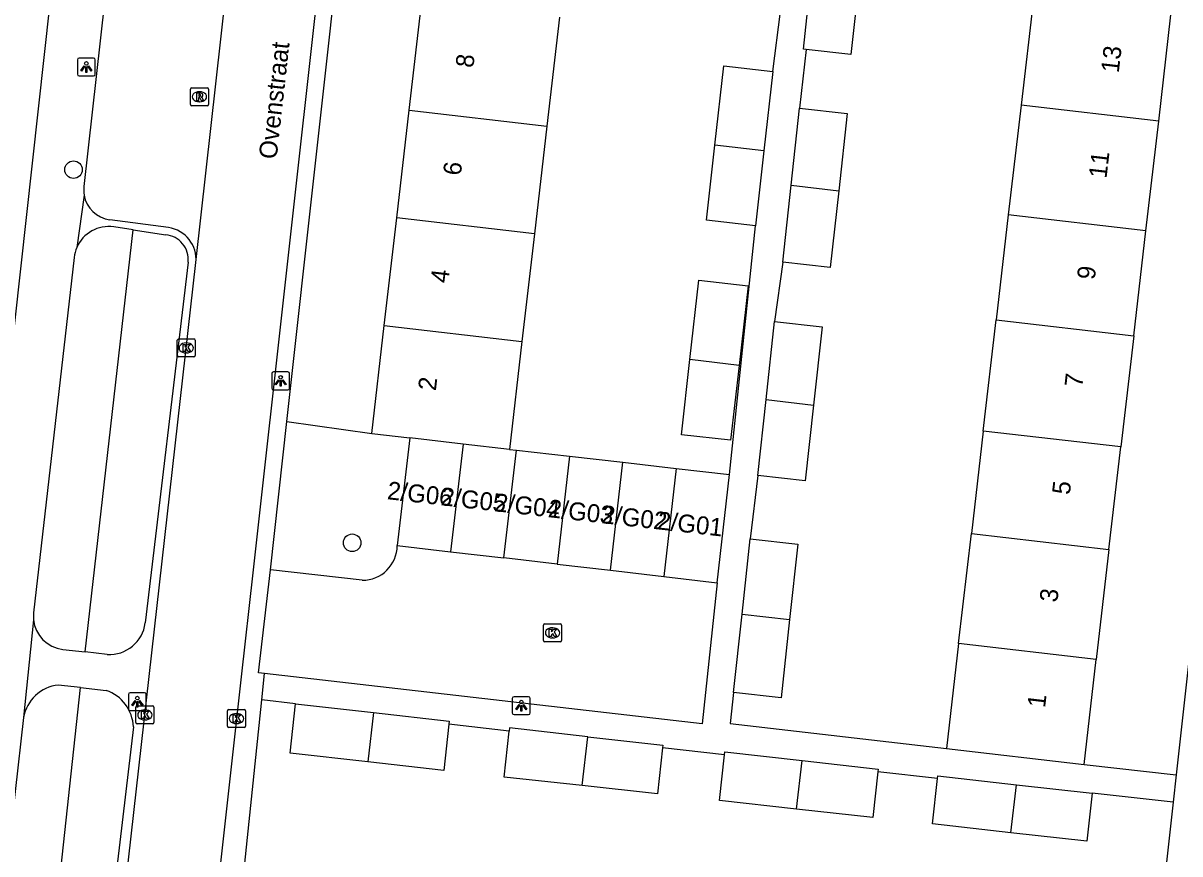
# Model space of a CAD drawing. Extents: x 161928 to 163055, y 386475 to 387428.
# Drawn here: x 162193.1 to 162257.5, y 387305.8 to 387352.1 of the extents above; entities that cross this region are included whole.
import ezdxf

# ---------------------------------------------------------------- set-up
doc = ezdxf.new("R2010")
doc.units = 0
for name, color, linetype in [('IMGEO_Boom', 7, 'Continuous'), ('IMGEO_Groenvoorziening', 7, 'Continuous'), ('IMGEO_Kolk', 7, 'Continuous'), ('IMGEO_Lichtpunt', 7, 'Continuous'), ('IMGEO_Openbare_ruimte_label', 7, 'Continuous'), ('IMGEO_Pand', 7, 'Continuous'), ('IMGEO_Pand_nummerreeks', 7, 'Continuous'), ('IMGEO_Rijbaan_lokaal_open', 7, 'Continuous'), ('IMGEO_Rioolput', 7, 'Continuous'), ('IMGEO_Voetpad_open', 7, 'Continuous')]:
    doc.layers.add(name, color=color, linetype=linetype)

msp = doc.modelspace()

# ---------------------------------------------------------------- linework, layer by layer
at = {"layer": 'IMGEO_Boom'}
for centre in [(162195.878, 387343.943), (162211.408, 387323.151)]:
    msp.add_circle(centre, 0.489, dxfattribs=at)
at = {"layer": 'IMGEO_Groenvoorziening'}
for points in [[(162196.525, 387317.07), (162199.208, 387340.59)], [(162207.766, 387329.907), (162212.495, 387329.244)], [(162193.633, 387290.681), (162196.268, 387315.085)]]:
    msp.add_lwpolyline(points, dxfattribs=at)
at = {"layer": 'IMGEO_Kolk'}
for p, q in [((162201.66, 387333.583), (162201.66, 387334.435)), ((162201.735, 387334.509), (162202.587, 387334.509)), ((162202.148, 387334.289), (162202.173, 387334.289)), ((162202.661, 387334.435), (162202.661, 387333.583)), ((162202.587, 387333.509), (162201.735, 387333.509)), ((162202.171, 387333.729), (162202.146, 387333.729)), ((162222.077, 387317.705), (162222.077, 387318.557)), ((162222.152, 387318.631), (162223.004, 387318.631)), ((162223.078, 387318.557), (162223.078, 387317.705)), ((162222.565, 387318.411), (162222.59, 387318.411)), ((162223.004, 387317.631), (162222.152, 387317.631)), ((162222.588, 387317.851), (162222.563, 387317.851)), ((162199.352, 387313.132), (162199.352, 387313.984)), ((162199.427, 387314.058), (162200.279, 387314.058)), ((162200.353, 387313.984), (162200.353, 387313.132)), ((162199.84, 387313.838), (162199.865, 387313.838)), ((162204.459, 387312.929), (162204.459, 387313.781)), ((162204.534, 387313.855), (162205.386, 387313.855)), ((162204.947, 387313.635), (162204.972, 387313.635)), ((162205.46, 387313.781), (162205.46, 387312.929)), ((162200.279, 387313.058), (162199.427, 387313.058)), ((162199.863, 387313.278), (162199.838, 387313.278)), ((162205.386, 387312.855), (162204.534, 387312.855)), ((162204.97, 387313.075), (162204.945, 387313.075))]:
    msp.add_line(p, q, dxfattribs=at)
for points in [[(162201.66, 387333.583), (162201.66, 387334.435)], [(162201.735, 387334.509), (162202.587, 387334.509)], [(162201.981, 387334.209), (162202.104, 387334.209), (162202.104, 387334.058), (162202.234, 387334.209), (162202.398, 387334.209), (162202.252, 387334.058), (162202.405, 387333.809), (162202.253, 387333.809), (162202.168, 387333.973), (162202.104, 387333.906), (162202.104, 387333.809), (162201.981, 387333.809), (162201.981, 387334.209)], [(162202.661, 387334.435), (162202.661, 387333.583)], [(162202.587, 387333.509), (162201.735, 387333.509)], [(162222.077, 387317.705), (162222.077, 387318.557)], [(162222.152, 387318.631), (162223.004, 387318.631)], [(162223.078, 387318.557), (162223.078, 387317.705)], [(162222.398, 387318.331), (162222.521, 387318.331), (162222.521, 387318.18), (162222.651, 387318.331), (162222.815, 387318.331), (162222.669, 387318.18), (162222.822, 387317.931), (162222.67, 387317.931), (162222.585, 387318.095), (162222.521, 387318.028), (162222.521, 387317.931), (162222.398, 387317.931), (162222.398, 387318.331)], [(162223.004, 387317.631), (162222.152, 387317.631)], [(162199.352, 387313.132), (162199.352, 387313.984)], [(162199.427, 387314.058), (162200.279, 387314.058)], [(162200.353, 387313.984), (162200.353, 387313.132)], [(162199.673, 387313.758), (162199.796, 387313.758), (162199.796, 387313.607), (162199.926, 387313.758), (162200.09, 387313.758), (162199.944, 387313.607), (162200.097, 387313.358), (162199.945, 387313.358), (162199.86, 387313.522), (162199.796, 387313.455), (162199.796, 387313.358), (162199.673, 387313.358), (162199.673, 387313.758)], [(162204.459, 387312.929), (162204.459, 387313.781)], [(162204.534, 387313.855), (162205.386, 387313.855)], [(162204.78, 387313.555), (162204.903, 387313.555), (162204.903, 387313.404), (162205.033, 387313.555), (162205.197, 387313.555), (162205.051, 387313.404), (162205.204, 387313.155), (162205.052, 387313.155), (162204.967, 387313.319), (162204.903, 387313.252), (162204.903, 387313.155), (162204.78, 387313.155), (162204.78, 387313.555)], [(162205.46, 387313.781), (162205.46, 387312.929)], [(162200.279, 387313.058), (162199.427, 387313.058)], [(162205.386, 387312.855), (162204.534, 387312.855)]]:
    msp.add_lwpolyline(points, dxfattribs=at)
for centre, start, end in [((162201.737, 387334.433), 91.55205, 178.44795), ((162201.737, 387334.433), 91.55205, 178.44795), ((162202.585, 387334.433), 1.55205, 88.44795), ((162202.585, 387334.433), 1.55205, 88.44795), ((162201.737, 387333.585), 181.55205, 268.44795), ((162201.737, 387333.585), 181.55205, 268.44795), ((162202.585, 387333.585), 271.55205, 358.44795), ((162202.585, 387333.585), 271.55205, 358.44795), ((162222.154, 387318.555), 91.55205, 178.44795), ((162222.154, 387318.555), 91.55205, 178.44795), ((162223.002, 387318.555), 1.55205, 88.44795), ((162223.002, 387318.555), 1.55205, 88.44795), ((162222.154, 387317.707), 181.55205, 268.44795), ((162222.154, 387317.707), 181.55205, 268.44795), ((162223.002, 387317.707), 271.55205, 358.44795), ((162223.002, 387317.707), 271.55205, 358.44795), ((162199.429, 387313.982), 91.55205, 178.44795), ((162199.429, 387313.982), 91.55205, 178.44795), ((162200.277, 387313.982), 1.55205, 88.44795), ((162200.277, 387313.982), 1.55205, 88.44795), ((162204.536, 387313.779), 91.55205, 178.44795), ((162204.536, 387313.779), 91.55205, 178.44795), ((162205.384, 387313.779), 1.55205, 88.44795), ((162205.384, 387313.779), 1.55205, 88.44795), ((162199.429, 387313.134), 181.55205, 268.44795), ((162199.429, 387313.134), 181.55205, 268.44795), ((162200.277, 387313.134), 271.55205, 358.44795), ((162200.277, 387313.134), 271.55205, 358.44795), ((162204.536, 387312.931), 181.55205, 268.44795), ((162204.536, 387312.931), 181.55205, 268.44795), ((162205.384, 387312.931), 271.55205, 358.44795), ((162205.384, 387312.931), 271.55205, 358.44795)]:
    msp.add_arc(centre, 0.0765, start, end, dxfattribs=at)
for centre, major_axis, ratio, start_param, end_param in [((162202.147, 387334.009), (-0.387, 0.002), 0.722429, 4.712389, 7.853982), ((162202.172, 387334.009), (-0.39, 0.002), 0.717154, 1.570796, 4.712389), ((162222.564, 387318.131), (-0.387, 0.002), 0.722429, 4.712389, 7.853982), ((162222.589, 387318.131), (-0.39, 0.002), 0.717154, 1.570796, 4.712389), ((162199.839, 387313.558), (-0.387, 0.002), 0.722429, 4.712389, 7.853982), ((162199.864, 387313.558), (-0.39, 0.002), 0.717154, 1.570796, 4.712389), ((162204.946, 387313.355), (-0.387, 0.002), 0.722429, 4.712389, 7.853982), ((162204.971, 387313.355), (-0.39, 0.002), 0.717154, 1.570796, 4.712389)]:
    msp.add_ellipse(centre, major_axis=major_axis, ratio=ratio, start_param=start_param, end_param=end_param, dxfattribs=at)
at = {"layer": 'IMGEO_Lichtpunt'}
for p, q in [((162196.994, 387350.164), (162196.186, 387350.164)), ((162196.994, 387350.164), (162196.186, 387350.164)), ((162196.092, 387350.069), (162196.092, 387349.262)), ((162196.092, 387350.069), (162196.092, 387349.262)), ((162197.088, 387349.262), (162197.088, 387350.069)), ((162197.088, 387349.262), (162197.088, 387350.069)), ((162196.186, 387349.168), (162196.994, 387349.168)), ((162196.186, 387349.168), (162196.994, 387349.168)), ((162206.925, 387332.576), (162206.925, 387331.769)), ((162206.925, 387332.576), (162206.925, 387331.769)), ((162207.827, 387332.671), (162207.019, 387332.671)), ((162207.827, 387332.671), (162207.019, 387332.671)), ((162207.921, 387331.769), (162207.921, 387332.576)), ((162207.921, 387331.769), (162207.921, 387332.576)), ((162207.019, 387331.675), (162207.827, 387331.675)), ((162207.019, 387331.675), (162207.827, 387331.675)), ((162198.938, 387314.695), (162198.938, 387313.888)), ((162198.938, 387314.695), (162198.938, 387313.888)), ((162199.84, 387314.79), (162199.032, 387314.79)), ((162199.84, 387314.79), (162199.032, 387314.79)), ((162199.934, 387313.888), (162199.934, 387314.695)), ((162199.934, 387313.888), (162199.934, 387314.695)), ((162220.335, 387314.472), (162220.335, 387313.665)), ((162220.335, 387314.472), (162220.335, 387313.665)), ((162221.237, 387314.567), (162220.429, 387314.567)), ((162221.237, 387314.567), (162220.429, 387314.567)), ((162221.331, 387313.665), (162221.331, 387314.472)), ((162221.331, 387313.665), (162221.331, 387314.472)), ((162199.032, 387313.794), (162199.84, 387313.794)), ((162199.032, 387313.794), (162199.84, 387313.794)), ((162220.429, 387313.571), (162221.237, 387313.571)), ((162220.429, 387313.571), (162221.237, 387313.571))]:
    msp.add_line(p, q, dxfattribs=at)
for points in [[(162196.466, 387349.733), (162196.505, 387349.705), (162196.317, 387349.443), (162196.279, 387349.47), (162196.466, 387349.733)], [(162196.568, 387349.685), (162196.615, 387349.685), (162196.615, 387349.363), (162196.568, 387349.363), (162196.568, 387349.685)], [(162196.678, 387349.705), (162196.716, 387349.732), (162196.903, 387349.47), (162196.864, 387349.442), (162196.678, 387349.705)], [(162207.299, 387332.24), (162207.338, 387332.212), (162207.15, 387331.95), (162207.112, 387331.977), (162207.299, 387332.24)], [(162207.401, 387332.192), (162207.448, 387332.192), (162207.448, 387331.87), (162207.401, 387331.87), (162207.401, 387332.192)], [(162207.511, 387332.212), (162207.549, 387332.239), (162207.736, 387331.977), (162207.697, 387331.949), (162207.511, 387332.212)], [(162199.312, 387314.359), (162199.351, 387314.331), (162199.163, 387314.069), (162199.125, 387314.096), (162199.312, 387314.359)], [(162199.414, 387314.311), (162199.461, 387314.311), (162199.461, 387313.989), (162199.414, 387313.989), (162199.414, 387314.311)], [(162199.524, 387314.331), (162199.562, 387314.358), (162199.749, 387314.096), (162199.71, 387314.068), (162199.524, 387314.331)], [(162220.709, 387314.136), (162220.748, 387314.108), (162220.56, 387313.846), (162220.522, 387313.873), (162220.709, 387314.136)], [(162220.811, 387314.088), (162220.858, 387314.088), (162220.858, 387313.766), (162220.811, 387313.766), (162220.811, 387314.088)], [(162220.921, 387314.108), (162220.959, 387314.135), (162221.146, 387313.873), (162221.107, 387313.845), (162220.921, 387314.108)]]:
    msp.add_lwpolyline(points, dxfattribs=at)
for centre in [(162196.591, 387349.867), (162207.424, 387332.374), (162199.437, 387314.493), (162220.834, 387314.27)]:
    msp.add_circle(centre, 0.0994, dxfattribs=at)
for centre, start, end in [((162196.186, 387350.069), 90, 180), ((162196.186, 387350.069), 90, 180), ((162196.994, 387350.069), 0, 90), ((162196.994, 387350.069), 0, 90), ((162196.186, 387349.262), 180, 270), ((162196.186, 387349.262), 180, 270), ((162196.994, 387349.262), 270, 0), ((162196.994, 387349.262), 270, 360), ((162207.019, 387332.576), 90, 180), ((162207.019, 387332.576), 90, 180), ((162207.827, 387332.576), 0, 90), ((162207.827, 387332.576), 0, 90), ((162207.019, 387331.769), 180, 270), ((162207.019, 387331.769), 180, 270), ((162207.827, 387331.769), 270, 0), ((162207.827, 387331.769), 270, 360), ((162199.032, 387314.695), 90, 180), ((162199.032, 387314.695), 90, 180), ((162199.84, 387314.695), 0, 90), ((162199.84, 387314.695), 0, 90), ((162220.429, 387314.472), 90, 180), ((162220.429, 387314.472), 90, 180), ((162221.237, 387314.472), 0, 90), ((162221.237, 387314.472), 0, 90), ((162199.032, 387313.888), 180, 270), ((162199.032, 387313.888), 180, 270), ((162199.84, 387313.888), 270, 0), ((162199.84, 387313.888), 270, 360), ((162220.429, 387313.665), 180, 270), ((162220.429, 387313.665), 180, 270), ((162221.237, 387313.665), 270, 0), ((162221.237, 387313.665), 270, 360)]:
    msp.add_arc(centre, 0.0946, start, end, dxfattribs=at)
at = {"layer": 'IMGEO_Pand'}
for points in [[(162236.712, 387350.641), (162236.557, 387350.658), (162237.038, 387355.048)], [(162239.688, 387354.741), (162239.209, 387350.361), (162236.712, 387350.641)], [(162214.585, 387347.263), (162215.29, 387353.335)], [(162249.378, 387353.457), (162248.691, 387347.54)], [(162222.97, 387352.444), (162222.265, 387346.372)], [(162256.363, 387346.65), (162257.05, 387352.567)], [(162231.625, 387345.307), (162232.124, 387349.733), (162234.861, 387349.425)], [(162234.861, 387349.425), (162234.361, 387344.99)], [(162248.691, 387347.54), (162247.983, 387341.433)], [(162256.363, 387346.65), (162248.691, 387347.54)], [(162213.889, 387341.262), (162214.585, 387347.263)], [(162214.585, 387347.263), (162222.265, 387346.372)], [(162235.876, 387343.076), (162236.345, 387347.367)], [(162236.345, 387347.367), (162238.996, 387347.07), (162238.526, 387342.769)], [(162222.265, 387346.372), (162221.569, 387340.371)], [(162255.655, 387340.543), (162256.363, 387346.65)], [(162233.891, 387340.817), (162231.154, 387341.126), (162231.625, 387345.307)], [(162234.361, 387344.99), (162231.625, 387345.307)], [(162234.361, 387344.99), (162233.891, 387340.817)], [(162235.406, 387338.788), (162235.876, 387343.076)], [(162235.876, 387343.076), (162238.526, 387342.769)], [(162238.526, 387342.769), (162238.058, 387338.491), (162235.406, 387338.788)], [(162213.193, 387335.26), (162213.889, 387341.262)], [(162221.569, 387340.371), (162213.889, 387341.262)], [(162247.983, 387341.433), (162247.303, 387335.569)], [(162255.655, 387340.543), (162247.983, 387341.433)], [(162254.975, 387334.679), (162255.655, 387340.543)], [(162221.569, 387340.371), (162220.873, 387334.369)], [(162230.238, 387333.356), (162230.737, 387337.782), (162233.474, 387337.474), (162232.974, 387333.039)], [(162234.477, 387331.131), (162234.953, 387335.475)], [(162234.953, 387335.475), (162237.604, 387335.178), (162237.128, 387330.824)], [(162246.585, 387329.379), (162247.303, 387335.569)], [(162247.303, 387335.569), (162254.975, 387334.679)], [(162212.495, 387329.244), (162213.193, 387335.26)], [(162213.193, 387335.26), (162220.873, 387334.369)], [(162254.975, 387334.679), (162254.257, 387328.489)], [(162220.873, 387334.369), (162220.175, 387328.353)], [(162232.974, 387333.039), (162232.504, 387328.866), (162229.767, 387329.175), (162230.238, 387333.356)], [(162232.974, 387333.039), (162230.238, 387333.356)], [(162234.014, 387326.896), (162234.477, 387331.131)], [(162237.128, 387330.824), (162236.666, 387326.599), (162234.014, 387326.896)], [(162234.477, 387331.131), (162237.128, 387330.824)], [(162212.495, 387329.244), (162214.618, 387328.996)], [(162214.618, 387328.996), (162213.921, 387322.994)], [(162217.588, 387328.652), (162214.618, 387328.996)], [(162246.585, 387329.379), (162245.922, 387323.67)], [(162254.257, 387328.489), (162246.585, 387329.379)], [(162217.588, 387328.652), (162216.892, 387322.649)], [(162220.175, 387328.353), (162217.588, 387328.652)], [(162219.862, 387322.305), (162220.559, 387328.309)], [(162220.175, 387328.353), (162220.559, 387328.309)], [(162220.559, 387328.309), (162223.531, 387327.972)], [(162253.594, 387322.78), (162254.257, 387328.489)], [(162223.531, 387327.972), (162222.833, 387321.96)], [(162223.531, 387327.972), (162226.502, 387327.635)], [(162225.804, 387321.615), (162226.502, 387327.635)], [(162226.502, 387327.635), (162229.474, 387327.298)], [(162229.474, 387327.298), (162228.774, 387321.271)], [(162229.474, 387327.298), (162232.445, 387326.961)], [(162231.745, 387320.926), (162232.445, 387326.961)], [(162245.211, 387317.543), (162245.922, 387323.67)], [(162245.922, 387323.67), (162253.594, 387322.78)], [(162233.143, 387319.18), (162233.602, 387323.376)], [(162233.602, 387323.376), (162236.253, 387323.079), (162235.793, 387318.873)], [(162213.921, 387322.994), (162216.892, 387322.649)], [(162216.892, 387322.649), (162219.862, 387322.305)], [(162253.594, 387322.78), (162252.883, 387316.653)], [(162222.833, 387321.96), (162219.862, 387322.305)], [(162222.833, 387321.96), (162225.804, 387321.615)], [(162225.804, 387321.615), (162228.774, 387321.271)], [(162228.774, 387321.271), (162231.745, 387320.926)], [(162232.663, 387314.797), (162233.143, 387319.18)], [(162233.143, 387319.18), (162235.793, 387318.873)], [(162235.793, 387318.873), (162235.315, 387314.5), (162232.663, 387314.797)], [(162245.211, 387317.543), (162244.532, 387311.687)], [(162252.883, 387316.653), (162245.211, 387317.543)], [(162252.204, 387310.797), (162252.883, 387316.653)], [(162212.286, 387310.937), (162207.946, 387311.426), (162208.256, 387314.175)], [(162208.256, 387314.175), (162212.605, 387313.685)], [(162212.605, 387313.685), (162212.286, 387310.937)], [(162212.605, 387313.685), (162216.821, 387313.21), (162216.801, 387313.033)], [(162216.801, 387313.033), (162216.511, 387310.461), (162212.286, 387310.937)], [(162224.549, 387312.344), (162220.186, 387312.833), (162220.166, 387312.653)], [(162224.233, 387309.617), (162219.882, 387310.092), (162220.166, 387312.653)], [(162224.233, 387309.617), (162224.549, 387312.344)], [(162224.549, 387312.344), (162228.733, 387311.876), (162228.715, 387311.713)], [(162228.715, 387311.713), (162228.432, 387309.158), (162224.233, 387309.617)], [(162232.163, 387311.331), (162232.181, 387311.49), (162236.494, 387311.007)], [(162244.532, 387311.687), (162252.204, 387310.797)], [(162236.18, 387308.311), (162231.881, 387308.781), (162232.163, 387311.331)], [(162236.18, 387308.311), (162236.494, 387311.007)], [(162236.494, 387311.007), (162240.727, 387310.533), (162240.71, 387310.383)], [(162240.71, 387310.383), (162240.429, 387307.846), (162236.18, 387308.311)], [(162244.036, 387310.008), (162244.053, 387310.161), (162248.437, 387309.667)], [(162248.127, 387306.99), (162243.751, 387307.483), (162244.036, 387310.008)], [(162248.127, 387306.99), (162248.437, 387309.667)], [(162248.437, 387309.667), (162252.661, 387309.191)], [(162252.661, 387309.191), (162252.36, 387306.513), (162248.127, 387306.99)]]:
    msp.add_lwpolyline(points, dxfattribs=at)
at = {"layer": 'IMGEO_Rijbaan_lokaal_open'}
for points in [[(162213.405, 387389.136), (162205.872, 387321.481), (162205.225, 387315.67), (162202.319, 387289.572)], [(162202.698, 387338.766), (162207.457, 387381.271)], [(162197.214, 387290.148), (162202.698, 387338.766)], [(162206.522, 387315.863), (162206.191, 387315.9), (162206.85, 387321.649)], [(162211.971, 387321.061), (162206.85, 387321.649)], [(162231.745, 387320.926), (162230.924, 387313.06), (162206.522, 387315.863)]]:
    msp.add_lwpolyline(points, dxfattribs=at)
msp.add_arc((162211.968, 387323.014), 1.953, 270.08688, 359.41143, dxfattribs=at)
at = {"layer": 'IMGEO_Rioolput'}
for p, q in [((162202.394, 387347.581), (162202.394, 387348.433)), ((162202.469, 387348.507), (162203.321, 387348.507)), ((162202.882, 387348.287), (162202.907, 387348.287)), ((162203.395, 387348.433), (162203.395, 387347.581)), ((162202.905, 387347.727), (162202.88, 387347.727)), ((162203.321, 387347.507), (162202.469, 387347.507))]:
    msp.add_line(p, q, dxfattribs=at)
for points in [[(162202.394, 387347.581), (162202.394, 387348.433)], [(162202.469, 387348.507), (162203.321, 387348.507)], [(162202.983, 387348.205), (162202.731, 387348.207), (162202.731, 387347.807)], [(162203.395, 387348.433), (162203.395, 387347.581)], [(162202.731, 387347.807), (162202.855, 387347.807), (162202.855, 387347.969), (162202.866, 387347.969)], [(162202.909, 387348.126), (162202.855, 387348.126), (162202.855, 387348.045)], [(162202.855, 387348.045), (162202.907, 387348.045)], [(162202.913, 387347.94), (162202.984, 387347.807), (162203.124, 387347.807), (162203.059, 387347.933)], [(162203.321, 387347.507), (162202.469, 387347.507)]]:
    msp.add_lwpolyline(points, dxfattribs=at)
for centre, radius, start, end in [((162202.471, 387348.431), 0.0765, 91.55205, 178.44795), ((162202.471, 387348.431), 0.0765, 91.55205, 178.44795), ((162202.982, 387348.095), 0.109, 350.36119, 89.41601), ((162203.319, 387348.431), 0.0765, 1.55205, 88.44795), ((162203.319, 387348.431), 0.0765, 1.55205, 88.44795), ((162202.471, 387347.583), 0.0765, 181.55205, 268.44795), ((162202.471, 387347.583), 0.0765, 181.55205, 268.44795), ((162202.865, 387347.916), 0.0533, 26.02933, 88.69889), ((162202.891, 387348.234), 0.19, 274.7715, 282.96867), ((162202.915, 387348.03), 0.0964, 77.00612, 93.18647), ((162202.929, 387348.087), 0.0378, 276.66336, 79.67722), ((162202.98, 387348.095), 0.112, 277.58423, 350.98172), ((162202.964, 387347.88), 0.108, 29.51342, 73.79051), ((162203.319, 387347.583), 0.0765, 271.55205, 358.44795), ((162203.319, 387347.583), 0.0765, 271.55205, 358.44795)]:
    msp.add_arc(centre, radius, start, end, dxfattribs=at)
for centre, major_axis, ratio, start_param, end_param in [((162202.881, 387348.007), (-0.387, 0.002), 0.722429, 4.712389, 7.853982), ((162202.906, 387348.007), (-0.39, 0.002), 0.717154, 1.570796, 4.712389)]:
    msp.add_ellipse(centre, major_axis=major_axis, ratio=ratio, start_param=start_param, end_param=end_param, dxfattribs=at)
at = {"layer": 'IMGEO_Voetpad_open'}
for points in [[(162190.611, 387317.551), (162198.854, 387391.946)], [(162207.766, 387329.907), (162214.326, 387389.032)], [(162265.634, 387384.754), (162257.339, 387310.225)], [(162200.826, 387381.966), (162196.451, 387343.003)], [(162234.861, 387349.425), (162235.277, 387352.768)], [(162236.712, 387350.641), (162236.345, 387347.367)], [(162196.465, 387342.53), (162196.057, 387339.599)], [(162201.17, 387340.718), (162197.896, 387341.154)], [(162199.208, 387340.59), (162198.122, 387340.754)], [(162199.208, 387340.59), (162201.013, 387340.318)], [(162232.445, 387326.961), (162233.891, 387340.817)], [(162195.913, 387339.056), (162193.654, 387319.25)], [(162202.262, 387338.786), (162199.872, 387318.687)], [(162235.406, 387338.788), (162234.953, 387335.475)], [(162206.85, 387321.649), (162207.766, 387329.907)], [(162234.014, 387326.896), (162233.602, 387323.376)], [(162193.651, 387318.862), (162193.092, 387313.404)], [(162195.279, 387317.21), (162196.525, 387317.07)], [(162197.75, 387316.932), (162196.525, 387317.07)], [(162206.368, 387314.388), (162206.522, 387315.863)], [(162196.268, 387315.085), (162195.026, 387315.223)], [(162196.268, 387315.085), (162197.703, 387314.925)], [(162232.663, 387314.797), (162232.476, 387313.086), (162244.532, 387311.687)], [(162205.087, 387302.078), (162206.368, 387314.388)], [(162208.256, 387314.175), (162206.368, 387314.388)], [(162193.092, 387313.404), (162190.744, 387292.8)], [(162199.217, 387312.892), (162196.8, 387292.511)], [(162220.166, 387312.653), (162216.801, 387313.033)], [(162232.163, 387311.331), (162228.715, 387311.713)], [(162252.204, 387310.797), (162257.339, 387310.225)], [(162244.036, 387310.008), (162240.71, 387310.383)], [(162257.339, 387310.225), (162257.168, 387308.689)], [(162257.168, 387308.689), (162252.661, 387309.191)], [(162257.168, 387308.689), (162254.599, 387285.607)]]:
    msp.add_lwpolyline(points, dxfattribs=at)
for centre, radius, start, end in [((162198.095, 387342.815), 1.654, 173.47253, 189.9182), ((162198.118, 387342.817), 1.678, 189.85029, 262.39471), ((162197.84, 387338.835), 1.94, 81.63549, 156.803), ((162200.909, 387338.94), 1.797, 354.456, 81.65075), ((162200.88, 387338.934), 1.39, 353.87481, 84.50413), ((162197.813, 387338.843), 1.912, 156.70087, 173.59397), ((162195.44, 387319.042), 1.798, 173.36129, 185.75271), ((162195.486, 387319.042), 1.844, 185.6011, 263.56044), ((162197.894, 387318.919), 1.992, 265.86564, 353.31926), ((162195.258, 387313.039), 2.196, 96.0517, 170.43807), ((162196.945, 387312.781), 2.274, 2.80764, 70.54337)]:
    msp.add_arc(centre, radius, start, end, dxfattribs=at)

# ---------------------------------------------------------------- texts
at = {"layer": 'IMGEO_Openbare_ruimte_label'}
msp.add_text('Ovenstraat', height=1, rotation=83.62818, dxfattribs=at).set_placement((162207.192, 387344.498))
at = {"layer": 'IMGEO_Pand_nummerreeks'}
for s, rotation, p in [('13', 83.3824, (162254.135, 387349.31)), ('8', 83.38268, (162218.158, 387349.591)), ('6', 83.38268, (162217.461, 387343.588)), ('11', 83.3824, (162253.453, 387343.43)), ('9', 83.3824, (162252.798, 387337.781)), ('4', 83.38268, (162216.766, 387337.59)), ('2', 83.38268, (162216.07, 387331.589)), ('7', 83.3824, (162252.103, 387331.788)), ('2/G06', 353.6379, (162213.328, 387325.583)), ('5', 83.3824, (162251.407, 387325.795)), ('2/G05', 353.6379, (162216.317, 387325.249)), ('2/G04', 353.6379, (162219.307, 387324.916)), ('2/G03', 353.6379, (162222.296, 387324.583)), ('2/G02', 353.6379, (162225.28, 387324.25)), ('2/G01', 353.6379, (162228.385, 387323.904)), ('3', 83.38255, (162250.711, 387319.802)), ('1', 83.3824, (162250.03, 387313.923))]:
    msp.add_text(s, height=1, rotation=rotation, dxfattribs=at).set_placement(p)

doc.saveas('drawing.dxf')
